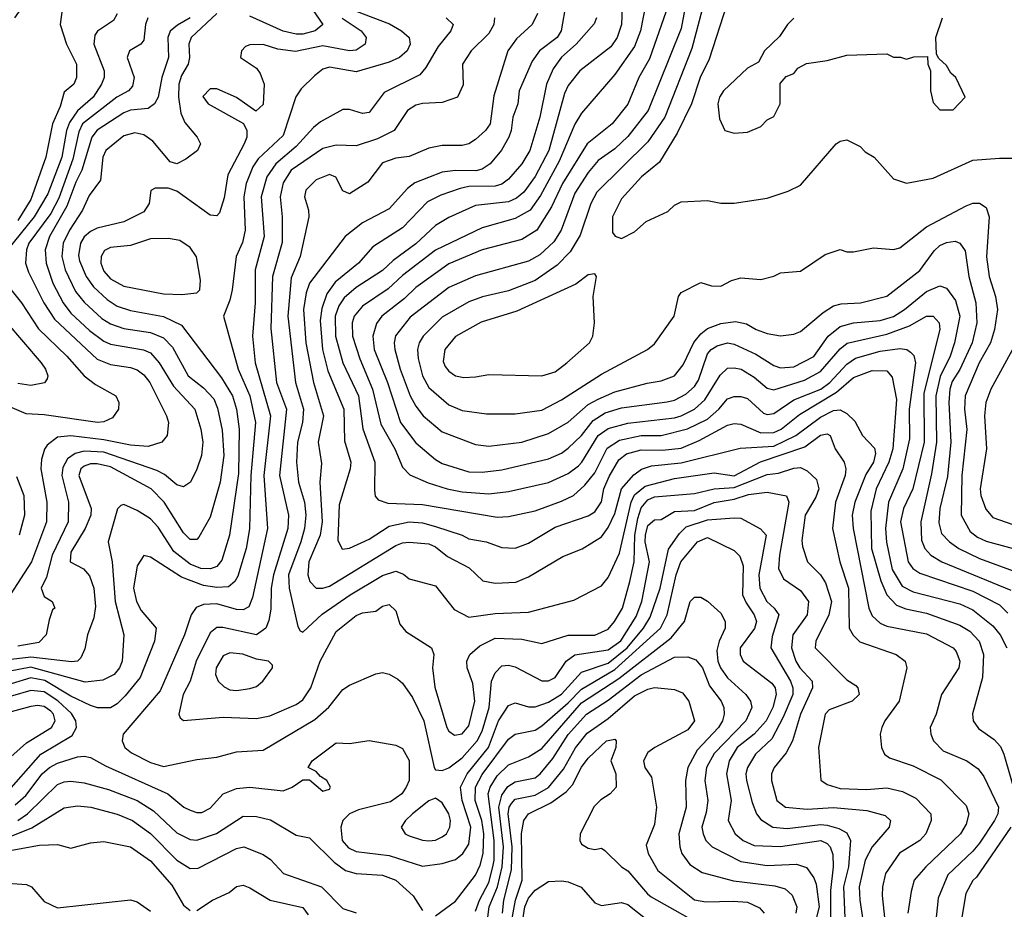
# Model space of a CAD drawing. Header units: inches. Extents: x 1793389 to 1900389, y 320802 to 470796.
# Tile 646 of 656: x 1853496 to 1856464, y 436222 to 438904. Entities that reach past the tile are written whole.
import ezdxf

# ---------------------------------------------------------------- set-up
doc = ezdxf.new("R2010")
doc.units = ezdxf.units.IN
doc.header["$MEASUREMENT"] = 0
doc.layers.add('B8453', color=7, linetype='Continuous')

msp = doc.modelspace()

# ---------------------------------------------------------------- linework, layer by layer
at = {"layer": 'B8453', "color": 2}
for points, elevation in [([(1853481.3, 438910), (1853542.4, 438997.6), (1853550, 439004.9), (1853570, 439008.4), (1853610, 438983.8), (1853625.7, 438950), (1853618.4, 438890), (1853637, 438830), (1853667, 438770), (1853667.7, 438730), (1853658.8, 438710), (1853630, 438685.2), (1853617.6, 438642.4), (1853594.9, 438590), (1853574.9, 438490), (1853530, 438362), (1853490, 438298.5)], 314), ([(1855390.4, 438990), (1855367.4, 438870), (1855350, 438823.7), (1855290, 438739.3), (1855190, 438622.7), (1855170, 438589.3), (1855122.8, 438477.2), (1855066.1, 438373.9), (1855035.3, 438330), (1854990, 438305.1), (1854890, 438276.9), (1854750, 438209.7), (1854650, 438133), (1854607.1, 438092.9), (1854530, 438040.5), (1854504.9, 438010), (1854498.7, 437990), (1854499.5, 437950), (1854521.8, 437881.8), (1854559.6, 437790), (1854584.8, 437684.8), (1854626.7, 437610), (1854650, 437554.8), (1854672, 437532), (1854727.5, 437507.5), (1854784.7, 437490), (1854830, 437481.1), (1854910, 437474.4), (1854970, 437481.3), (1855090, 437508.5), (1855150, 437535.8), (1855180.6, 437559.4), (1855191.3, 437570), (1855239.7, 437650), (1855270, 437671.6), (1855330, 437688), (1855470, 437703.6), (1855490.6, 437709.4), (1855530, 437730.3), (1855561.8, 437758.2), (1855607.7, 437832.3), (1855630, 437853), (1855650, 437854.9), (1855670.8, 437850), (1855710, 437826.4), (1855750, 437792.7), (1855770, 437788.2), (1855862.2, 437817.8), (1855910, 437843.6), (1855970, 437912.2), (1855990.8, 437929.2), (1856110, 437956.1), (1856179, 437981), (1856230, 438010.4), (1856250, 438010.5), (1856267.7, 437990), (1856270.3, 437970), (1856222.2, 437777.8), (1856223.2, 437630), (1856188.9, 437490), (1856160.3, 437430), (1856151.8, 437390), (1856174.4, 437270), (1856189.1, 437249.1), (1856210, 437235.8), (1856370, 437181.5), (1856450, 437140.3), (1856475.3, 437115.3)], 366), ([(1854360.8, 438960.8), (1854410.4, 438889.6), (1854386.8, 438870), (1854350, 438860.4), (1854330, 438860.4), (1854290, 438869.8), (1854190, 438914.8)], 330), ([(1855143.4, 438956.6), (1855128.7, 438870), (1855116.4, 438850), (1855063, 438810), (1855041.4, 438778.6), (1855002, 438690), (1854997.6, 438650), (1854982.4, 438610), (1854977.6, 438570), (1854970.4, 438550), (1854949, 438511), (1854914.9, 438470), (1854890, 438453), (1854871.3, 438448.7), (1854810, 438449.7), (1854770, 438444.7), (1854687.6, 438412.4), (1854664.8, 438395.2), (1854610, 438334), (1854530, 438291.6), (1854477.3, 438250), (1854370, 438109.3), (1854359.4, 438080.6), (1854351.6, 438030), (1854359, 437930), (1854381.7, 437810), (1854412, 437710), (1854396.4, 437630), (1854406.2, 437566.2), (1854401.3, 437510), (1854407.7, 437390), (1854401.5, 437350), (1854367.4, 437270), (1854364.9, 437230), (1854370.6, 437210), (1854390, 437190.6), (1854410, 437190.4), (1854430, 437196.4), (1854630, 437318.7), (1854650, 437326.7), (1854670, 437328.5), (1854730, 437324.2), (1854750, 437314.9), (1854785.5, 437285.5), (1854851.6, 437251.6), (1854892.8, 437212.8), (1854930, 437204.9), (1854991.4, 437208.6), (1855030, 437224.9), (1855133.8, 437286.2), (1855191.5, 437308.5), (1855250, 437344.9), (1855270, 437373.4), (1855290, 437415.5), (1855310.8, 437489.2), (1855347.6, 437532.4), (1855370.8, 437549.2), (1855401.1, 437558.9), (1855490, 437568.1), (1855667.8, 437612.2), (1855770, 437618.8), (1855835.6, 437650), (1855910, 437706), (1855950, 437726), (1855970, 437727.7), (1855990, 437717.3), (1856013.8, 437693.8), (1856037.3, 437650), (1856072.7, 437612.7), (1856075.8, 437595.8), (1856070.2, 437570), (1856047.4, 437532.6), (1856013.4, 437450), (1856006.3, 437410), (1856008.9, 437370), (1856055.8, 437130), (1856066.5, 437106.5), (1856090, 437084.4), (1856110, 437075.8), (1856230, 437052.2), (1856310, 437010.5), (1856319, 436999), (1856330.3, 436970.3), (1856327.7, 436950), (1856274.9, 436870), (1856259.1, 436810), (1856240.7, 436770), (1856242.8, 436750), (1856250.7, 436730), (1856279.9, 436699.9), (1856351.3, 436670), (1856385.8, 436645.8), (1856402.4, 436622.4), (1856447, 436530), (1856444.6, 436510), (1856434.6, 436490), (1856390, 436421.6), (1856370, 436396.9), (1856294.1, 436325.9), (1856264.8, 436255.2), (1856251.8, 436130)], 354), ([(1855313.3, 438966.7), (1855310.3, 438889.7), (1855297.6, 438850), (1855278, 438822), (1855184.9, 438750), (1855150, 438706), (1855138.5, 438681.4), (1855091.4, 438510), (1855050, 438431.8), (1855015.5, 438384.5), (1854994, 438366), (1854970, 438355.1), (1854870, 438344.2), (1854790, 438307.3), (1854750, 438283.6), (1854690, 438228), (1854621.8, 438178.2), (1854590, 438148), (1854510, 438096.3), (1854474.3, 438065.7), (1854458.6, 438041.4), (1854446.9, 438010), (1854448.1, 437950), (1854470.3, 437870), (1854517.7, 437770), (1854530.2, 437670.2), (1854566.7, 437570), (1854565.5, 437485.5), (1854567.9, 437467.9), (1854576.8, 437456.8), (1854606.4, 437446.4), (1854710, 437442.6), (1854935.3, 437404.7), (1854970, 437406), (1855050, 437423.1), (1855130, 437452.2), (1855166, 437470), (1855199.5, 437500.5), (1855230, 437538.4), (1855267.6, 437612.4), (1855304, 437636), (1855370, 437650.2), (1855430, 437650.2), (1855509.8, 437670.2), (1855570, 437699.6), (1855604.2, 437730), (1855630, 437760.7), (1855650, 437768), (1855670, 437768.2), (1855690, 437761.6), (1855738.3, 437718.3), (1855750, 437714), (1855770, 437716.5), (1855830, 437757.7), (1855911.5, 437790), (1855938.3, 437810), (1855990, 437865.7), (1856016.1, 437883.9), (1856090, 437904.4), (1856150, 437913.1), (1856170.2, 437910.2), (1856182, 437902), (1856191.4, 437891.4), (1856196.5, 437870), (1856177.6, 437730), (1856179.1, 437640.9), (1856159, 437550), (1856114.9, 437450), (1856106.2, 437370), (1856109.1, 437329.1), (1856126.3, 437246.3), (1856156.7, 437196.7), (1856190, 437179.5), (1856330, 437143.1), (1856370, 437125.3), (1856430, 437077.1), (1856452, 437050), (1856471.7, 437010)], 362), ([(1855507.6, 438970), (1855490, 438877.2), (1855390.3, 438630), (1855330, 438551.5), (1855290, 438515.1), (1855240.4, 438479.6), (1855210, 438442.9), (1855170, 438380.9), (1855128.8, 438270), (1855106.1, 438233.9), (1855064.4, 438195.6), (1855030, 438176.3), (1854870, 438131.5), (1854790, 438096.3), (1854672.8, 438007.2), (1854629, 437951), (1854624.9, 437930), (1854627, 437910), (1854643.6, 437850), (1854673.4, 437770), (1854690, 437739.1), (1854712.7, 437710), (1854770, 437661.6), (1854870, 437623), (1854910, 437618.4), (1855010, 437630.4), (1855090, 437656.4), (1855149.7, 437690.3), (1855210, 437743.7), (1855239.6, 437760.4), (1855290, 437781.7), (1855388.1, 437808.1), (1855430, 437814.9), (1855470, 437830.6), (1855496.2, 437863.8), (1855528.8, 437931.2), (1855550, 437957.1), (1855570, 437973), (1855610, 437988.5), (1855653.8, 437993.8), (1855687, 437987), (1855716, 437970), (1855750, 437958), (1855790, 437950.8), (1855830, 437956), (1855850, 437964), (1855918.3, 438021.7), (1855950, 438041.6), (1855972.8, 438047.2), (1856030.5, 438050.5), (1856110, 438070.4), (1856210, 438148.2), (1856252.7, 438207.3), (1856270, 438223), (1856290, 438232.7), (1856316.4, 438236.4), (1856330.3, 438230.3), (1856346.9, 438206.9), (1856357.4, 438130), (1856378.9, 438050), (1856381.5, 437990), (1856367.6, 437930), (1856330.1, 437849.9), (1856307.1, 437812.9), (1856300.7, 437790), (1856296.9, 437750), (1856303.2, 437630), (1856293, 437527), (1856270.3, 437430), (1856267.5, 437387.5), (1856275.3, 437355.3), (1856299.1, 437330), (1856327.7, 437310), (1856390, 437279.6), (1856510, 437235.3)], 374), ([(1855563.1, 438970), (1855522.4, 438817.6), (1855441.1, 438610), (1855390, 438536.2), (1855235.9, 438384.1), (1855217.6, 438350), (1855185.7, 438254.3), (1855155.5, 438204.5), (1855116.4, 438163.6), (1855050, 438118), (1854970, 438086.3), (1854891.7, 438068.3), (1854850, 438053.6), (1854770, 438007.6), (1854712.4, 437950), (1854700.4, 437930), (1854695.8, 437910), (1854697.1, 437882.9), (1854710.3, 437830), (1854730, 437795.5), (1854790, 437743), (1854830, 437726), (1854903.7, 437716.3), (1854990, 437715.5), (1855070, 437726.4), (1855130, 437757.6), (1855250, 437835.8), (1855388.7, 437910), (1855410, 437926.8), (1855468.7, 438010), (1855482, 438070), (1855490, 438082), (1855550, 438112), (1855582, 438102), (1855610, 438101), (1855642, 438118), (1855670, 438126), (1855730, 438121), (1855770, 438131), (1855790, 438141), (1855850, 438146), (1855924.1, 438195.9), (1855970, 438211), (1855990, 438204.7), (1856010, 438204.7), (1856070, 438216), (1856130, 438211), (1856150, 438216), (1856230, 438279.3), (1856350, 438343), (1856370, 438350.7), (1856390, 438350.7), (1856410, 438338), (1856419.1, 438310), (1856410.4, 438189.6), (1856418.7, 438130), (1856437.6, 438070), (1856443.7, 438030), (1856434.9, 437970), (1856423.1, 437930), (1856388.9, 437870), (1856346, 437770), (1856344, 437730), (1856351.5, 437668.5), (1856336.1, 437530), (1856334, 437410), (1856361.3, 437361.3), (1856383.7, 437343.7), (1856410, 437332), (1856550, 437294)], 378), ([(1855628.2, 438950), (1855574.8, 438785.2), (1855547.2, 438730), (1855521.1, 438650), (1855478.2, 438561.8), (1855425.3, 438474.7), (1855370.7, 438430), (1855310, 438364), (1855283, 438310), (1855282.8, 438262.8), (1855291.1, 438251.1), (1855310, 438244.7), (1855350, 438264.7), (1855384.7, 438295.3), (1855450, 438326), (1855470, 438344.7), (1855490, 438354.8), (1855570, 438358.8), (1855610, 438351), (1855650, 438351), (1855750, 438366), (1855812.9, 438387.1), (1855850, 438404.7), (1855958, 438530), (1855970, 438538), (1855990, 438542), (1856030, 438522), (1856045.4, 438505.4), (1856072, 438490), (1856130, 438424.7), (1856170, 438411.3), (1856250, 438426), (1856370, 438480.7), (1856450, 438486.8), (1856490, 438486.8)], 382), ([(1854090, 438922.9), (1854013.4, 438850), (1854006.4, 438830), (1854008.5, 438790), (1854004.4, 438770), (1853984.3, 438735.7), (1853976, 438710), (1853974.9, 438670), (1853982, 438622), (1853994, 438594), (1854030.8, 438550), (1854041, 438530), (1854032, 438510), (1853996.7, 438483.3), (1853970, 438469.5), (1853950, 438476), (1853897.4, 438537.4), (1853870, 438557), (1853843.3, 438563.3), (1853810, 438553.6), (1853755.5, 438510), (1853747, 438490), (1853739.5, 438420.5), (1853705.8, 438374.1), (1853685.3, 438330), (1853646.3, 438270), (1853627.6, 438230), (1853623.6, 438190), (1853632.9, 438150), (1853664.2, 438084.2), (1853690, 438052.2), (1853743.7, 438003.7), (1853770, 437987.2), (1853810, 437972.9), (1853890, 437960.9), (1853930, 437944.9), (1853956.4, 437916.4), (1854004.4, 437830), (1854050, 437794.4), (1854081.1, 437761.1), (1854092.5, 437732.5), (1854106.6, 437666.6), (1854111.4, 437590), (1854100.3, 437510), (1854070, 437404), (1854036.1, 437343.9), (1854030, 437337.2), (1854010, 437337.2), (1853990, 437357.2), (1853931.6, 437450), (1853892.3, 437490), (1853770, 437556.1), (1853730, 437565.3), (1853710, 437565.1), (1853690, 437558.3), (1853680.3, 437550), (1853674.6, 437530), (1853711.8, 437430), (1853710.3, 437410), (1853693.7, 437370), (1853650, 437299), (1853648.2, 437270), (1853688.5, 437248.5), (1853707, 437227), (1853719.5, 437190), (1853724.7, 437135.3), (1853719.5, 437100.5), (1853700.7, 437050), (1853692.8, 437007.2), (1853679.9, 436980.1), (1853670.3, 436969.7), (1853651.8, 436968.2), (1853530, 436982.4), (1853410, 436968)], 330), ([(1853790, 438922), (1853778.4, 438901.6), (1853730.6, 438869.4), (1853723, 438857), (1853719.3, 438830), (1853750.4, 438750), (1853750.4, 438730), (1853743.1, 438710), (1853718, 438670), (1853670.8, 438629.2), (1853646.1, 438593.9), (1853636.9, 438570), (1853623.2, 438490), (1853580.7, 438379.3), (1853540.2, 438310), (1853459.6, 438210)], 318), ([(1854510, 438930.2), (1854611.2, 438891.2), (1854647.3, 438870), (1854670.6, 438850), (1854673, 438830), (1854664, 438810), (1854640.7, 438790), (1854610, 438776.2), (1854510, 438747.3), (1854430, 438760.7), (1854410, 438755.1), (1854384.7, 438735.3), (1854344.4, 438695.6), (1854328.5, 438671.5), (1854290, 438555.1), (1854215, 438485), (1854199.2, 438460.8), (1854178.9, 438410), (1854171.8, 438370), (1854176, 438270), (1854167.4, 438232.6), (1854148.5, 438190), (1854137.1, 438090), (1854130, 438058), (1854110.8, 438010), (1854154.6, 437850), (1854190.2, 437770.2), (1854206.5, 437690), (1854193, 437530), (1854188.8, 437368.8), (1854179, 437310), (1854153.4, 437226.6), (1854144.4, 437210), (1854126, 437194), (1854090, 437192.3), (1854050, 437198.7), (1853983.6, 437223.6), (1853890, 437283.7), (1853870, 437289), (1853850, 437258), (1853839.5, 437190), (1853848.5, 437150), (1853862.5, 437122.5), (1853907.7, 437070), (1853902.4, 437030), (1853859, 436921), (1853814.1, 436865.9), (1853790, 436842), (1853770.3, 436829.7), (1853730.4, 436829.6), (1853710, 436836.9), (1853650, 436865.1), (1853571.6, 436911.6), (1853530, 436920.3), (1853470, 436901.6)], 338), ([(1855057.1, 438922.9), (1855040.7, 438890), (1854994.1, 438845.9), (1854968.2, 438810), (1854925.8, 438674.1), (1854914.4, 438590), (1854900.7, 438570), (1854870, 438542.7), (1854850, 438529.4), (1854830, 438524.5), (1854770, 438524.5), (1854730, 438517), (1854670, 438492), (1854630, 438487), (1854590, 438472.3), (1854545.8, 438414.2), (1854490, 438379), (1854470, 438388), (1854449.1, 438429.1), (1854430, 438437.2), (1854390, 438421.2), (1854358.8, 438390), (1854354.8, 438370), (1854366.8, 438330), (1854367.3, 438310), (1854341.3, 438190), (1854314.1, 438125.9), (1854304, 438010), (1854327.4, 437810), (1854351.6, 437730), (1854349, 437690), (1854333.8, 437630), (1854330.3, 437570.3), (1854336.5, 437510), (1854354.9, 437450), (1854359, 437410), (1854354.3, 437370), (1854343.2, 437330), (1854306, 437230), (1854308.8, 437190), (1854334.8, 437074.8), (1854342, 437062), (1854350, 437058), (1854408.3, 437111.7), (1854492, 437170), (1854590, 437228.7), (1854630, 437241.6), (1854652.7, 437232.7), (1854670, 437218.8), (1854750, 437197.3), (1854806.2, 437126.2), (1854850, 437103), (1854930, 437114), (1855030, 437118), (1855166.3, 437153.7), (1855250, 437197.3), (1855270, 437222.8), (1855304.1, 437295.9), (1855339.3, 437450), (1855350, 437471.6), (1855382, 437498), (1855470, 437521.3), (1855590, 437537.7), (1855650, 437529.2), (1855729, 437571), (1855863.3, 437616.7), (1855910, 437651.8), (1855930, 437655.8), (1855939.1, 437650), (1855954.4, 437610), (1855981.3, 437570), (1855986.7, 437550), (1855984.9, 437530), (1855956, 437450), (1855946.7, 437370), (1855968.8, 437270), (1855995.2, 437190), (1855997.1, 437070), (1856008.6, 437048.6), (1856028.7, 437028.7), (1856138, 436990), (1856166, 436970), (1856171, 436950), (1856147.3, 436850), (1856104, 436790), (1856094.8, 436770), (1856090.7, 436750), (1856094, 436710), (1856102.8, 436690), (1856118.8, 436678.8), (1856190, 436654.9), (1856272.7, 436612.7), (1856350, 436534.8), (1856358, 436510), (1856350, 436479), (1856332.7, 436450), (1856228, 436350), (1856193, 436310), (1856183.9, 436276.1), (1856174, 436210)], 350), ([(1855445.3, 438930), (1855394.4, 438785.6), (1855362.4, 438730), (1855330, 438649.2), (1855282, 438590), (1855206.7, 438530), (1855132.7, 438410), (1855099.7, 438340.3), (1855054.9, 438270), (1855010, 438241.6), (1854890.2, 438209.8), (1854790, 438167.8), (1854690, 438096.9), (1854656.1, 438063.9), (1854588.2, 438010), (1854571.5, 437988.5), (1854561.1, 437950), (1854564.9, 437910), (1854604.6, 437810), (1854643.7, 437690), (1854690, 437628), (1854750, 437578), (1854770, 437566.4), (1854850, 437541.3), (1854890, 437540.3), (1854950, 437547), (1855090, 437580.3), (1855130, 437597.6), (1855150, 437612.2), (1855190, 437650.4), (1855224.7, 437695.3), (1855260.9, 437719.1), (1855310, 437734), (1855448.5, 437751.5), (1855470, 437757), (1855504.8, 437775.2), (1855530, 437798), (1855542.2, 437817.8), (1855570, 437896.3), (1855580.7, 437910), (1855598.7, 437921.3), (1855630, 437930.3), (1855650, 437925.7), (1855715.8, 437895.8), (1855770, 437861.3), (1855790, 437854.4), (1855830, 437858), (1855890, 437888.7), (1855933.3, 437950), (1855970, 437979.5), (1856009.8, 437990.2), (1856090, 437997.3), (1856130, 438009.1), (1856163.6, 438030), (1856230, 438084.9), (1856270, 438102), (1856290, 438094.8), (1856317.1, 438057.1), (1856330.2, 438010), (1856314.3, 437930), (1856301.5, 437890), (1856271.6, 437828.4), (1856258.2, 437770), (1856260.2, 437630), (1856245.2, 437534.8), (1856212.9, 437390), (1856215.1, 437335.1), (1856224.9, 437310), (1856243, 437290), (1856276.3, 437270), (1856484.1, 437184.1)], 370), ([(1854468.6, 438908.6), (1854525.5, 438870), (1854540.5, 438850), (1854537.3, 438830), (1854510, 438811.8), (1854490, 438809.7), (1854410, 438824.8), (1854327.7, 438807.7), (1854274.7, 438814.7), (1854230, 438829), (1854190, 438828.7), (1854176.9, 438823.1), (1854164.7, 438810), (1854162, 438790), (1854210, 438758), (1854221.4, 438741.4), (1854233, 438710), (1854230, 438648), (1854208.4, 438628.4), (1854150, 438669), (1854090, 438695.3), (1854070, 438695.3), (1854048, 438672), (1854064.7, 438650), (1854171.3, 438591.3), (1854181, 438570), (1854180.7, 438550), (1854173, 438530), (1854123.8, 438436.2), (1854112.9, 438367.1), (1854098, 438322), (1854090, 438313.2), (1854070, 438314.5), (1853970, 438387.3), (1853943.4, 438396.6), (1853904, 438396), (1853891.1, 438388.9), (1853886, 438350), (1853870, 438325.2), (1853810, 438295.1), (1853730, 438275.6), (1853710, 438266), (1853690.2, 438249.8), (1853678.9, 438230), (1853673, 438193), (1853676.7, 438176.7), (1853696.5, 438130), (1853719, 438099), (1853760, 438060), (1853790, 438040.3), (1853830, 438027.2), (1853930, 438008.8), (1853983.6, 437983.6), (1854104.7, 437824.7), (1854137.4, 437770), (1854150.2, 437730), (1854157.3, 437670), (1854155.6, 437535.6), (1854128.4, 437350), (1854105.5, 437274.5), (1854090, 437255.1), (1854071.7, 437248.3), (1854042, 437250), (1854010, 437263), (1853960.9, 437300.9), (1853913.7, 437373.7), (1853890, 437399.6), (1853850, 437424.5), (1853810, 437442), (1853801, 437439), (1853791, 437429), (1853763, 437330), (1853774.9, 437270), (1853784.2, 437150), (1853810.5, 437049.5), (1853805.5, 436970), (1853797.1, 436950), (1853780.7, 436930), (1853746.9, 436913.1), (1853693.4, 436906.6), (1853530, 436952.2), (1853430, 436932.5)], 334), ([(1853882, 438910), (1853874.9, 438890), (1853870, 438842), (1853861, 438830), (1853827.3, 438810), (1853820.5, 438790), (1853841.6, 438730), (1853836.2, 438703.8), (1853824, 438690), (1853789.3, 438670.7), (1853685.8, 438590), (1853674.5, 438565.5), (1853656.5, 438483.5), (1853614.2, 438365.8), (1853590, 438319.7), (1853523.6, 438230), (1853516.5, 438210), (1853514, 438170), (1853523, 438143), (1853568.8, 438050), (1853601.3, 438001.3), (1853730, 437880.4), (1853770, 437864.9), (1853830, 437855.8), (1853850, 437848.2), (1853870, 437833), (1853888.2, 437810), (1853939.1, 437710), (1853944.9, 437690), (1853940.7, 437650), (1853924.7, 437630), (1853883, 437617), (1853830, 437621.1), (1853750, 437637.8), (1853650.3, 437649.7), (1853610, 437645.1), (1853578.4, 437621.6), (1853570.4, 437609.6), (1853562, 437578), (1853559.5, 437550), (1853577.6, 437450), (1853577, 437390), (1853531.8, 437270), (1853467.3, 437170)], 322), ([(1854010, 438909.7), (1853972, 438888), (1853950.2, 438869.8), (1853943.1, 438850), (1853944.2, 438790), (1853924.2, 438730), (1853913.1, 438670), (1853902.4, 438650), (1853883.4, 438636.6), (1853830, 438631.1), (1853810, 438623.5), (1853730, 438571.2), (1853713.1, 438550), (1853683.6, 438450), (1853665.5, 438414.5), (1853638.4, 438341.6), (1853585.8, 438250), (1853572.6, 438210), (1853575.6, 438170), (1853596, 438110), (1853627.4, 438050), (1853650, 438019.5), (1853707, 437967), (1853750, 437934.9), (1853770, 437926), (1853869, 437909), (1853890, 437899.5), (1853917, 437870), (1853959.7, 437799.7), (1854024.4, 437730), (1854042.4, 437670), (1854048, 437630), (1854043.8, 437590), (1854030, 437548.7), (1854010.7, 437510), (1853990, 437496), (1853970, 437502), (1853933, 437533), (1853910, 437545.4), (1853750, 437599.8), (1853690, 437602.8), (1853663.5, 437596.5), (1853639.7, 437580.3), (1853625.8, 437554.2), (1853623.6, 437530), (1853643.7, 437450), (1853642.6, 437390), (1853593.8, 437290), (1853576.7, 437223.3), (1853560.7, 437190), (1853570, 437164.7), (1853594, 437150), (1853602, 437130), (1853595.3, 437124.7), (1853585.2, 437094.8), (1853575.5, 437050), (1853553.8, 437026.2), (1853490, 437015.6)], 326), ([(1854782, 438910), (1854802.8, 438890), (1854796.3, 438870), (1854757.2, 438822.8), (1854720.4, 438759.6), (1854702, 438738), (1854595.3, 438684.7), (1854550, 438624), (1854530, 438621.2), (1854490, 438633.2), (1854470, 438633.2), (1854403.4, 438596.6), (1854381.4, 438578.6), (1854330, 438521.3), (1854268.7, 438470), (1854241.1, 438430), (1854223.6, 438370), (1854233.1, 438250), (1854206, 438150), (1854206, 438050), (1854198, 437950), (1854206, 437870), (1854252.6, 437710), (1854232.3, 437530), (1854243.1, 437370), (1854197.7, 437162.3), (1854186.4, 437133.6), (1854170, 437125.1), (1854150, 437126.3), (1854090, 437143.1), (1854050, 437140.7), (1854027.9, 437132.1), (1854013.4, 437110), (1853992.7, 437050), (1853919.3, 436880.7), (1853807.7, 436750), (1853804.9, 436730), (1853813.4, 436710), (1853833.3, 436693.3), (1853890, 436664.4), (1853930, 436652.4), (1854030, 436673.4), (1854090, 436680.7), (1854150, 436697.3), (1854230, 436702), (1854386.1, 436793.9), (1854428.2, 436831.8), (1854470, 436884.7), (1854490, 436898), (1854570, 436932), (1854590, 436936), (1854610, 436930.7), (1854636.1, 436916.1), (1854650, 436904), (1854680.6, 436860.6), (1854714.9, 436790), (1854745.5, 436650), (1854750, 436642.8), (1854770, 436640.7), (1854790, 436648.2), (1854830, 436678.7), (1854875.6, 436730), (1854890, 436759.1), (1854911.9, 436830), (1854918.7, 436910), (1854930, 436934.8), (1854950, 436956.3), (1854970, 436958), (1854990, 436952.7), (1855070, 436910.6), (1855090, 436910.6), (1855110, 436920.5), (1855143.6, 436970), (1855170, 436988.8), (1855270, 437004.4), (1855308.2, 437031.8), (1855355.1, 437104.9), (1855371.9, 437150), (1855394.8, 437270), (1855382.2, 437330), (1855383.1, 437350), (1855390, 437379.1), (1855410, 437396.3), (1855430, 437397.3), (1855470, 437421.3), (1855530, 437423.9), (1855590, 437448), (1855650, 437458.6), (1855692.8, 437472.8), (1855750, 437479.5), (1855808.3, 437468.3), (1855815.3, 437450), (1855786.5, 437290), (1855783.7, 437250), (1855798.7, 437218.7), (1855850, 437183), (1855874.4, 437150), (1855870.3, 437110), (1855827.2, 437050), (1855822.6, 437010), (1855835.6, 436970), (1855847.6, 436950), (1855885.5, 436910), (1855886.7, 436890), (1855850.3, 436810), (1855825.7, 436730), (1855806.5, 436693.5), (1855770.8, 436650), (1855762.8, 436630), (1855762.8, 436610), (1855778.8, 436550), (1855804.7, 436530), (1855870, 436523.6), (1855950, 436528.9), (1856050, 436519.5), (1856104.9, 436504.9), (1856121, 436490), (1856117.3, 436470), (1856066, 436410), (1856044.6, 436370), (1856027.4, 436290), (1856028.9, 436250), (1856043.7, 436150)], 342), ([(1854927.7, 438910), (1854925.5, 438890), (1854910, 438862.7), (1854857.3, 438810), (1854830.7, 438770), (1854832.7, 438707.3), (1854816, 438670), (1854770, 438654.5), (1854710, 438651.8), (1854690, 438646.6), (1854664.9, 438630), (1854624.9, 438570), (1854574.8, 438545.2), (1854510, 438523.6), (1854450, 438525.6), (1854410, 438515.6), (1854314.4, 438450), (1854290, 438412.7), (1854281.1, 438370), (1854287.4, 438310), (1854287.5, 438232.5), (1854258.3, 438130), (1854252.8, 437972.8), (1854270.3, 437810), (1854300.9, 437730), (1854279, 437530), (1854306, 437410), (1854304.6, 437370), (1854261.5, 437230), (1854254, 437190), (1854253.3, 437126.7), (1854247.2, 437092.8), (1854238, 437070), (1854210, 437049.6), (1854108.1, 437071.9), (1854090, 437072), (1854070, 437056), (1854028.5, 436970), (1854010.3, 436909.7), (1853988.5, 436870), (1853976, 436810), (1853979.6, 436799.6), (1853990, 436791.3), (1854110, 436801.6), (1854210, 436797.1), (1854250, 436805.5), (1854330, 436839.3), (1854350, 436853.4), (1854374, 436890), (1854402.4, 436970), (1854450, 437059.1), (1854510, 437107.7), (1854530, 437115.5), (1854570, 437121), (1854590, 437136), (1854610, 437141), (1854630, 437122), (1854642, 437082), (1854659.8, 437059.8), (1854738, 437010), (1854744.7, 436990), (1854740.7, 436950), (1854748, 436892), (1854783.8, 436770), (1854790, 436758.8), (1854807, 436747), (1854830, 436750.6), (1854850, 436774.8), (1854868, 436850), (1854862.6, 436902.6), (1854845.2, 436950), (1854844, 436970), (1854853.2, 436990), (1854883.8, 437016.2), (1854930, 437039.5), (1855010, 437036.4), (1855070, 437023.8), (1855150, 437048.4), (1855230, 437048.8), (1855270, 437066.4), (1855289.5, 437090), (1855313, 437130), (1855336, 437210), (1855348.6, 437270), (1855350.6, 437350), (1855359.9, 437400.1), (1855370, 437432.4), (1855390, 437456.9), (1855410, 437465.5), (1855530, 437476), (1855589.8, 437490.2), (1855650, 437493.4), (1855750, 437532.6), (1855783.3, 437536.7), (1855830, 437552.2), (1855850, 437554), (1855870, 437544.4), (1855898, 437518), (1855904.9, 437490), (1855895.8, 437464.2), (1855863.8, 437410), (1855853.7, 437333.7), (1855855.9, 437315.9), (1855870.8, 437270), (1855910, 437230.7), (1855925.8, 437205.9), (1855943.7, 437150), (1855935.3, 437110), (1855896.3, 437030), (1855894, 437010), (1855990, 436914), (1856016.7, 436896.7), (1856022.8, 436890), (1856026.8, 436870), (1856006, 436850), (1855936.3, 436823.7), (1855924, 436810), (1855904, 436710), (1855910.9, 436610.9), (1855930, 436598.8), (1855970, 436586.7), (1856050, 436583.1), (1856110, 436588.4), (1856157.4, 436577.4), (1856197.6, 436557.6), (1856242.8, 436510), (1856244, 436490), (1856227.7, 436450), (1856210, 436429.4), (1856148.9, 436391.1), (1856106.4, 436330), (1856097.1, 436290), (1856095.9, 436264.1), (1856108.8, 436150)], 346), ([(1855235.5, 438910), (1855228.1, 438891.9), (1855173.4, 438830), (1855129.2, 438790.8), (1855104.1, 438755.9), (1855084.2, 438710), (1855063.7, 438610), (1855034, 438510), (1855010, 438469.4), (1854970, 438423.7), (1854950, 438407.8), (1854930, 438402), (1854850, 438401), (1854824.4, 438395.6), (1854765.4, 438374.6), (1854725.2, 438354.8), (1854650, 438276.2), (1854560.9, 438219.1), (1854518, 438170), (1854447.3, 438112.7), (1854422.4, 438077.6), (1854407.1, 438032.9), (1854402.4, 437997.6), (1854409.1, 437910), (1854425.5, 437845.5), (1854473.1, 437730), (1854474.9, 437634.9), (1854494, 437570), (1854492.4, 437550), (1854458.9, 437441.1), (1854455.2, 437335.2), (1854468.1, 437308.1), (1854490, 437310.5), (1854550, 437337.6), (1854610, 437377), (1854670.2, 437390.2), (1854710, 437387.4), (1854750, 437376.5), (1854830.4, 437350.4), (1854850, 437338.8), (1854902, 437330), (1854950, 437313), (1854990, 437310.6), (1855030, 437325.5), (1855110, 437374.4), (1855210, 437408.4), (1855230, 437420.5), (1855249.7, 437450.3), (1855257.3, 437490), (1855273.2, 437526.8), (1855302.5, 437577.5), (1855325.2, 437594.8), (1855370, 437607.7), (1855433.7, 437606.3), (1855490, 437612.7), (1855544.2, 437635.8), (1855630, 437682), (1855650, 437686.7), (1855670, 437684.9), (1855730, 437658.5), (1855770, 437659.6), (1855791.6, 437670), (1855846.6, 437713.4), (1855958.6, 437781.4), (1856010, 437824.9), (1856066.6, 437846.6), (1856110, 437845.5), (1856126.7, 437826.7), (1856139.1, 437759.1), (1856128.1, 437610), (1856116.1, 437570), (1856077.7, 437490), (1856062, 437422), (1856064.5, 437310), (1856092.1, 437212.1), (1856110.2, 437170.2), (1856139.4, 437139.4), (1856167.9, 437127.9), (1856230, 437114.6), (1856330, 437078.7), (1856360.5, 437060.5), (1856388.4, 437030), (1856401.3, 436990), (1856398.8, 436921.2), (1856368.3, 436811.7), (1856370.5, 436790.5), (1856386.9, 436766.9), (1856434.4, 436734.4), (1856452.8, 436712.8), (1856463.1, 436690), (1856503.1, 436550)], 358), ([(1855830, 438908.7), (1855811.3, 438890), (1855786.4, 438853.6), (1855742, 438810), (1855723.6, 438776.4), (1855690, 438758), (1855618, 438690), (1855606, 438670), (1855601, 438650), (1855605.4, 438605.4), (1855622, 438570), (1855650, 438562), (1855690, 438564.7), (1855730, 438582), (1855750, 438602), (1855770, 438612), (1855788.7, 438650), (1855788.4, 438711.6), (1855807.3, 438732.7), (1855830, 438742), (1855842, 438758), (1855868.4, 438771.6), (1855930, 438780.7), (1855990, 438797.3), (1856110, 438801), (1856130, 438791.3), (1856151.1, 438791.1), (1856170, 438784.7), (1856191.6, 438791.6), (1856232.7, 438792.7), (1856234, 438770), (1856242, 438750), (1856242, 438690), (1856250, 438654), (1856270, 438632), (1856310, 438632), (1856346, 438670), (1856318, 438730), (1856303.1, 438743.1), (1856290, 438766), (1856267.3, 438787.3), (1856260.4, 438800.4), (1856258, 438850), (1856278, 438910)], 386), ([(1853461.1, 438101.1), (1853501.6, 438050), (1853552.4, 437972.4), (1853638.4, 437890), (1853690.5, 437830), (1853724.6, 437804.6), (1853786, 437770), (1853794.8, 437750), (1853794, 437730), (1853775.8, 437704.2), (1853750, 437692), (1853730.3, 437689.7), (1853570, 437712.8), (1853515.6, 437715.6), (1853430, 437751.8)], 318), ([(1853453.8, 437993.8), (1853560.7, 437870), (1853574, 437850), (1853581, 437830), (1853578.8, 437821.2), (1853570.7, 437809.3), (1853530, 437800.9), (1853490, 437807.6)], 314), ([(1856500.7, 437930), (1856423.8, 437790), (1856408.4, 437750), (1856404.9, 437710), (1856410.4, 437610), (1856392.2, 437490), (1856394, 437470), (1856408.7, 437428.7), (1856430, 437403), (1856530, 437368.5)], 382), ([(1853486.6, 437526.6), (1853508.2, 437470), (1853510.3, 437410), (1853494.4, 437350)], 318), ([(1853482.5, 436537.5), (1853514.4, 436565.6), (1853563.5, 436630), (1853585.6, 436650), (1853610, 436663.1), (1853670, 436681.3), (1853690, 436683.8), (1853710, 436679.3), (1853754.7, 436654.7), (1853942.8, 436570), (1853991.3, 436530), (1854010, 436520.7), (1854030, 436514), (1854045.6, 436514.4), (1854070, 436527.3), (1854109.6, 436570.4), (1854150, 436586), (1854190, 436590.5), (1854290, 436578.8), (1854318, 436590), (1854350, 436612), (1854370, 436612), (1854410, 436578), (1854430, 436584.7), (1854432.7, 436590), (1854422, 436610), (1854402.7, 436622.7), (1854390, 436638), (1854366, 436650), (1854378, 436670), (1854450, 436724), (1854490, 436722), (1854550, 436731), (1854630, 436717.3), (1854650, 436706.8), (1854670.3, 436670.3), (1854670.4, 436610), (1854661.6, 436590), (1854647.7, 436570), (1854613.7, 436546.3), (1854518, 436522), (1854490, 436509.4), (1854470.6, 436490), (1854464.4, 436470), (1854468.5, 436430), (1854486.9, 436406.9), (1854510, 436396.4), (1854610, 436384.2), (1854710, 436352.4), (1854770, 436360.4), (1854810, 436372.7), (1854820.1, 436379.9), (1854831.8, 436390), (1854850, 436418.8), (1854856.4, 436470), (1854829.8, 436550), (1854825.4, 436590), (1854844.8, 436630), (1854909.8, 436710), (1854939.8, 436790), (1854970, 436836.3), (1854990, 436844.9), (1855030, 436832.7), (1855050, 436832.2), (1855090, 436846.5), (1855130, 436870.3), (1855190, 436936.5), (1855270, 436964.3), (1855327.2, 437010), (1855376.8, 437070), (1855396.8, 437103.2), (1855426.6, 437190), (1855451.9, 437308.1), (1855484.8, 437355.2), (1855505.3, 437374.7), (1855570, 437396.5), (1855650, 437402.4), (1855670, 437401.6), (1855729.1, 437369.1), (1855746.7, 437350), (1855724.7, 437230), (1855727.6, 437190), (1855748.5, 437150), (1855770.8, 437130), (1855784.9, 437110), (1855764.7, 437044.7), (1855760.3, 437010), (1855820.2, 436910), (1855826.7, 436890), (1855826.7, 436870), (1855798.3, 436801.7), (1855763.7, 436736.3), (1855714, 436690), (1855690.3, 436650), (1855685.7, 436630), (1855687.2, 436610), (1855704, 436544), (1855717.6, 436510), (1855730, 436493), (1855766.8, 436470), (1855810, 436465.2), (1855910, 436477.6), (1855930, 436476.1), (1855965.9, 436465.9), (1855990, 436453), (1856000.3, 436430), (1855995.2, 436350), (1855979.7, 436290), (1855985.8, 436150)], 338), ([(1854750, 436202.8), (1854810, 436246.8), (1854870, 436324.9), (1854884.5, 436355.5), (1854893.6, 436390), (1854895.8, 436450), (1854889.8, 436490), (1854868.9, 436550), (1854869.8, 436590), (1854890, 436628.7), (1854970, 436734.9), (1854990, 436750.4), (1855050, 436762), (1855070, 436775.3), (1855150, 436844.9), (1855190, 436886.2), (1855290, 436945), (1855428.4, 437070), (1855448.5, 437110), (1855474.8, 437230), (1855489.7, 437270), (1855539.3, 437330), (1855570, 437343), (1855650, 437304), (1855666.9, 437286.9), (1855677.5, 437257.5), (1855675.3, 437170), (1855685.8, 437145.8), (1855710.3, 437110), (1855717, 437090), (1855711.3, 437068.7), (1855668.4, 437010), (1855668, 436990), (1855677.3, 436970), (1855763.8, 436903.8), (1855773.7, 436890), (1855776.9, 436870), (1855766.7, 436830), (1855746.5, 436790), (1855710.1, 436749.9), (1855658.9, 436710), (1855635.3, 436670), (1855626.7, 436630), (1855641.1, 436550), (1855632.4, 436490), (1855653, 436450), (1855677.3, 436430), (1855710, 436414.4), (1855790, 436411.6), (1855911, 436430), (1855930, 436420.5), (1855939.3, 436410), (1855947.2, 436387.2), (1855948.9, 436350), (1855941, 436279), (1855940.8, 436170)], 334), ([(1854870, 436216.3), (1854881.8, 436250), (1854910, 436303), (1854922.4, 436350), (1854926.8, 436370), (1854926.3, 436430), (1854908.7, 436570), (1854914.8, 436590), (1854935.9, 436624.1), (1854970, 436657.6), (1855030, 436681.3), (1855070, 436707.2), (1855190, 436844.7), (1855302.1, 436917.9), (1855459.8, 437040.2), (1855500.7, 437090), (1855517.2, 437150), (1855530, 437162.8), (1855550, 437162.8), (1855570, 437151), (1855610, 437114.8), (1855623, 437090), (1855623, 437070), (1855604.9, 437030), (1855598, 437002), (1855601.1, 436970), (1855608.8, 436950), (1855630, 436920.4), (1855685.5, 436870), (1855699.1, 436850), (1855703, 436830), (1855684.9, 436790), (1855590, 436691.3), (1855566.5, 436650), (1855561.7, 436610), (1855570.3, 436549.7), (1855565.8, 436514.1), (1855553, 436470), (1855556.3, 436450), (1855564.9, 436430), (1855584, 436410), (1855670, 436365.7), (1855750, 436354.6), (1855837.7, 436357.7), (1855868.6, 436348.6), (1855890, 436317.3), (1855897.6, 436297.6), (1855906, 436230), (1855890, 436166.6)], 330), ([(1854906.6, 436190), (1854911.9, 436230), (1854936.3, 436290), (1854950.6, 436350), (1854954.5, 436410), (1854940.5, 436530), (1854950, 436566), (1854967.5, 436592.5), (1854990, 436606.3), (1855050, 436618.7), (1855065.1, 436630), (1855103.6, 436676.4), (1855150, 436748.8), (1855204.4, 436810), (1855270, 436852.7), (1855370, 436929.1), (1855470, 436982.6), (1855510, 436983.7), (1855534.1, 436974.1), (1855554.6, 436950), (1855575.8, 436895.8), (1855610.4, 436850), (1855618.7, 436830), (1855620.3, 436810), (1855615.3, 436790), (1855602.6, 436770), (1855538.4, 436701.6), (1855510.3, 436650), (1855503.1, 436610), (1855505.3, 436530), (1855483.1, 436450), (1855486, 436410), (1855492.7, 436390), (1855516.7, 436356.7), (1855553.5, 436333.5), (1855648, 436308), (1855772.9, 436292.9), (1855803.4, 436283.4), (1855824.7, 436264.7), (1855839.1, 436230), (1855836.3, 436210)], 326), ([(1854951.6, 436210), (1854955.3, 436250), (1854978.8, 436341.2), (1854980.8, 436410), (1854969.1, 436510), (1854972.1, 436530), (1854978.8, 436541.2), (1854990, 436554.3), (1855050, 436566), (1855090, 436589), (1855135.8, 436644.2), (1855171.4, 436708.6), (1855206.8, 436753.2), (1855270, 436797.4), (1855350, 436865.7), (1855390, 436886), (1855410, 436890.4), (1855470, 436884.9), (1855494.2, 436874.2), (1855513.4, 436850), (1855530.8, 436790), (1855510, 436762.7), (1855410.7, 436710), (1855390, 436694.5), (1855376.3, 436670), (1855380.7, 436650), (1855400.5, 436620.5), (1855416.3, 436530), (1855410, 436478), (1855384.9, 436415.1), (1855390.4, 436390), (1855419.5, 436339.5), (1855530, 436250.5), (1855564.4, 436244.4), (1855647.1, 436247.1), (1855690, 436243.1), (1855726.6, 436226.6), (1855740.7, 436210)], 322), ([(1854959.4, 436080.6), (1854990.5, 436249.5), (1855010.9, 436310), (1855008.9, 436451.1), (1855015.6, 436490), (1855029.8, 436510.2), (1855097.1, 436542.9), (1855144, 436576), (1855162.7, 436597.3), (1855190, 436650.7), (1855210, 436677.3), (1855265.2, 436730), (1855290, 436734.8), (1855294, 436730), (1855293.4, 436710), (1855278, 436670), (1855293.4, 436630), (1855294, 436590), (1855276, 436570), (1855248, 436552), (1855228.1, 436531.9), (1855186, 436450), (1855184.9, 436430), (1855190, 436418), (1855210, 436406.8), (1855230, 436402.8), (1855250, 436406), (1855259.8, 436399.8), (1855310.8, 436350), (1855330, 436338), (1855388.4, 436268.4), (1855399.9, 436259.9), (1855510, 436197.4)], 318), ([(1853490, 436490.2), (1853519.7, 436510), (1853610, 436598.4), (1853630, 436606.7), (1853650, 436608.5), (1853690, 436603.1), (1853763.4, 436583.4), (1853850, 436550.3), (1853899.4, 436519.4), (1853970, 436452.2), (1854010, 436432.4), (1854030, 436430.4), (1854089.8, 436450.2), (1854170, 436503), (1854210, 436501.6), (1854251.9, 436491.9), (1854330, 436446), (1854370, 436438), (1854443.7, 436363.7), (1854478.7, 436338.7), (1854510, 436330.3), (1854590, 436325.3), (1854630, 436310.4), (1854682.5, 436262.5), (1854710, 436218)], 334), ([(1853470, 436442.6), (1853532.2, 436467.8), (1853630, 436528.4), (1853670, 436534), (1853710.3, 436530.3), (1853790, 436508.7), (1853836.3, 436490), (1853890.2, 436450.2), (1853970, 436370.4), (1854010, 436345.5), (1854033.8, 436346.2), (1854150, 436405.5), (1854172, 436410), (1854230, 436387.7), (1854251.8, 436371.8), (1854291, 436330), (1854406, 436290), (1854470, 436224.7), (1854510, 436211)], 330), ([(1856484.4, 436470), (1856381.1, 436318.9), (1856370, 436309), (1856348.4, 436270), (1856318, 436090)], 358), ([(1853450, 436396.5), (1853555.5, 436415.5), (1853610, 436417.3), (1853650, 436406.8), (1853710, 436422.8), (1853750, 436426.8), (1853830, 436410.5), (1853890, 436368), (1853954.8, 436294.8), (1853990, 436234.8), (1854010, 436218.8)], 326), ([(1853430, 436302.8), (1853516.8, 436296.8), (1853531.3, 436290), (1853570, 436246), (1853610, 436226.8), (1853830, 436251), (1853850, 436244.7), (1853890, 436216)], 322), ([(1855009.8, 436170), (1855019.3, 436230), (1855030, 436255.8), (1855050, 436279.5), (1855090, 436305.5), (1855130, 436308.4), (1855150, 436304.9), (1855188.9, 436288.9), (1855230, 436242), (1855250, 436233.4), (1855310, 436243), (1855330, 436236.3), (1855387.3, 436190)], 314), ([(1854030, 436218.8), (1854077.2, 436250), (1854127.3, 436272.7), (1854150, 436290.6), (1854170, 436294.8), (1854190, 436287.3), (1854251.3, 436250), (1854350, 436227.7), (1854365.8, 436205.9)], 326)]:
    msp.add_lwpolyline(points, dxfattribs=dict(at, elevation=elevation))
for points, elevation in [([(1853944.8, 438244.8), (1853890, 438242.9), (1853830, 438223.6), (1853770, 438216.9), (1853752.2, 438207.8), (1853741.6, 438190), (1853740.3, 438170), (1853750, 438145.5), (1853770, 438122.4), (1853810, 438100.4), (1853930, 438077.6), (1853984.8, 438075.2), (1854030, 438081), (1854039, 438090), (1854041.2, 438118.8), (1854029.5, 438189.5), (1854010, 438217.2), (1853978.4, 438238.4)], 338), ([(1855230, 438138), (1855210, 438135.3), (1855173.2, 438106.8), (1854995.1, 438024.9), (1854887.7, 437992.3), (1854810, 437949.3), (1854778, 437910), (1854773.2, 437873.2), (1854778.8, 437858.8), (1854790, 437844), (1854810, 437830.6), (1854834.8, 437825.2), (1854870, 437827.3), (1854910, 437834.8), (1855070, 437830.7), (1855110, 437842), (1855146, 437870), (1855214, 437930), (1855224, 437950), (1855229.2, 437990), (1855225.2, 438070), (1855235.3, 438130)], 382), ([(1854130, 436995.6), (1854110, 436986), (1854088.5, 436950), (1854086.4, 436930), (1854094, 436910), (1854112.3, 436892.3), (1854130, 436883.8), (1854150, 436881.6), (1854190, 436888), (1854210, 436894), (1854229.2, 436910), (1854258, 436950), (1854258, 436958), (1854246, 436970), (1854210, 436976.2), (1854168.3, 436991.7)], 350), ([(1853530, 436882), (1853474, 436866), (1853370, 436848.4), (1853310, 436816.2), (1853285.5, 436790), (1853275.5, 436770), (1853270.4, 436750), (1853272.2, 436730), (1853284.2, 436690), (1853330, 436613), (1853350, 436592.4), (1853377.5, 436577.5), (1853410, 436571.7), (1853443.3, 436576.7), (1853470, 436588.7), (1853559.7, 436690), (1853654.1, 436745.9), (1853667.8, 436770), (1853665.1, 436790), (1853652.2, 436812.2), (1853611, 436851), (1853570, 436877.7)], 342), ([(1853550, 436836.9), (1853530, 436833.7), (1853444.7, 436810), (1853396.8, 436783.2), (1853367.3, 436730), (1853364, 436710), (1853367.7, 436690), (1853390, 436658.8), (1853410, 436647.7), (1853430, 436648), (1853516.4, 436723.6), (1853591.8, 436770), (1853602.9, 436790), (1853598, 436810), (1853590, 436819.6), (1853570, 436833.7)], 346), ([(1854750, 436557.2), (1854730, 436549.4), (1854680.7, 436510), (1854658.8, 436490), (1854646, 436470), (1854658, 436450), (1854670, 436444), (1854710, 436430.5), (1854730, 436428.5), (1854750, 436430.5), (1854770, 436440.5), (1854782.7, 436450), (1854793.3, 436470), (1854794.7, 436490), (1854789.6, 436510), (1854770, 436542.7)], 342)]:
    msp.add_lwpolyline(points, close=True, dxfattribs=dict(at, elevation=elevation))

doc.saveas('drawing.dxf')
